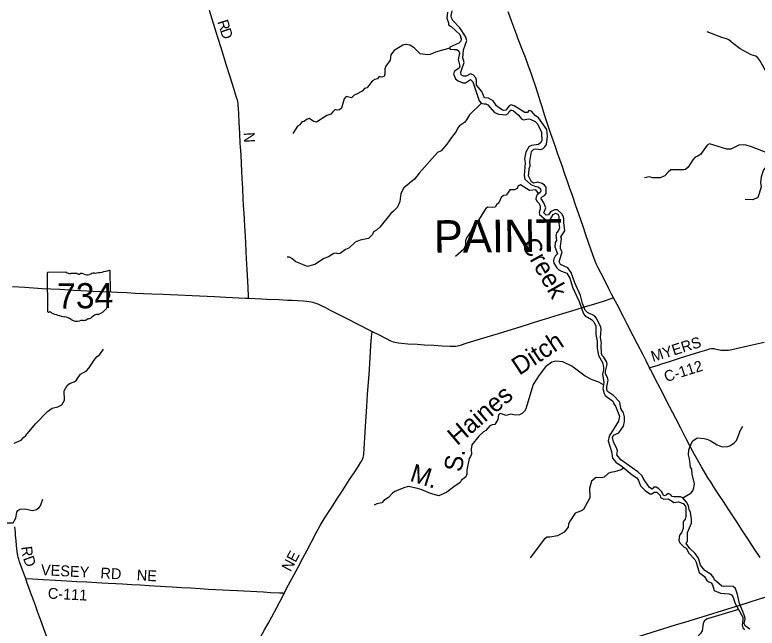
# Model space of a CAD drawing. Extents: x -51392 to 1635000, y 156707 to 696232.
# Drawn here: x 124053 to 144570, y 518358 to 535301 of the extents above; entities that cross this region are included whole.
import ezdxf

# ---------------------------------------------------------------- set-up
doc = ezdxf.new("R2010")
doc.units = 0
for name, color, linetype in [('GM_X_County_Road', 7, 'Continuous'), ('GM_X_County_Road_Text', 7, 'Continuous'), ('GM_X_Minor_River', 7, 'Continuous'), ('GM_X_Minor_River_Text', 7, 'Continuous'), ('GM_X_State_Route', 7, 'Continuous'), ('GM_X_State_Shield', 7, 'Continuous'), ('GM_X_Township_Road', 7, 'Continuous'), ('GM_X_Township_Road_Text', 7, 'Continuous'), ('GM_X_Township_Text', 7, 'Continuous')]:
    doc.layers.add(name, color=color, linetype=linetype)

msp = doc.modelspace()

# ---------------------------------------------------------------- linework, layer by layer
at = {"layer": 'GM_X_County_Road'}
for points in [[(141598, 525553), (141616, 525558), (141703, 525586), (141803, 525618), (141940, 525661), (142143, 525725), (142456, 525824), (142989, 525990), (143176, 526051), (143255, 526073), (143304, 526081), (143313, 526082), (143324, 526083), (143337, 526083), (143353, 526083), (143377, 526081), (143401, 526077), (143486, 526058), (143530, 526047), (143562, 526041), (143588, 526037), (143627, 526033), (143692, 526033), (143774, 526040), (143871, 526058), (144431, 526185), (144767, 526261)], [(124353, 519727), (124304, 519864), (124186, 520188), (124160, 520266), (124146, 520313), (124135, 520361), (124127, 520410), (124119, 520475), (124102, 520638), (124089, 520776), (124075, 520916), (124067, 520997), (124049, 521160)], [(124843, 518366), (124759, 518599), (124682, 518815), (124621, 518985), (124559, 519154), (124497, 519324), (124442, 519478), (124398, 519602), (124353, 519727)], [(124353, 519727), (124369, 519726), (124538, 519718), (124832, 519702), (125176, 519682), (125487, 519664), (125766, 519650), (126044, 519634), (126454, 519612), (126634, 519602), (126847, 519590), (127027, 519578), (127289, 519565), (127518, 519551), (127764, 519538), (127911, 519529), (128075, 519518), (128222, 519509), (128402, 519499), (128664, 519483), (128910, 519468), (129172, 519452), (129401, 519438), (129794, 519417), (129974, 519407), (130204, 519395), (130384, 519386), (130744, 519366), (130924, 519357), (131121, 519347), (131367, 519335), (131432, 519331), (131449, 519330), (131463, 519327), (131479, 519324), (131495, 519320), (131498, 519319)], [(139404, 517535), (139417, 517543), (139449, 517558), (139495, 517576), (139573, 517602), (139902, 517702), (140153, 517781), (140514, 517890), (140780, 517972), (140984, 518034), (141172, 518092), (141815, 518290), (142317, 518445), (142599, 518531), (143053, 518672), (143759, 518890), (144088, 518991), (144354, 519074), (144636, 519163), (145027, 519286), (145221, 519346), (145269, 519361)], [(125241, 517271), (125240, 517275), (125201, 517383), (125094, 517676), (125039, 517830), (124953, 518061), (124853, 518339), (124843, 518366)]]:
    msp.add_lwpolyline(points, dxfattribs=at)
at = {"layer": 'GM_X_Minor_River'}
for points in [[(136009, 535374), (135995, 535209), (136039, 535077), (136040, 535027), (136110, 534982), (136357, 534762), (136386, 534637), (136384, 534573), (136327, 534516), (136074, 534405), (136077, 534351), (136200, 534342), (136268, 534346), (136324, 534299), (136341, 534239), (136310, 534063), (136355, 533882), (136336, 533830), (136207, 533745), (136175, 533675), (136232, 533532), (136308, 533482), (136439, 533425), (136512, 533424), (136651, 533511), (136716, 533451), (136887, 532924), (136943, 532864), (137013, 532841), (137069, 532843), (137129, 532816), (137310, 532607), (137420, 532560), (137622, 532538), (137691, 532572), (137715, 532634), (137770, 532673), (137840, 532651), (137963, 532542), (138067, 532421), (138125, 532396), (138245, 532426), (138295, 532421), (138431, 532352), (138489, 532302), (138604, 532092), (138608, 532040), (138618, 531828), (138583, 531762), (138527, 531716), (138330, 531695), (138264, 531658), (138178, 531510), (138141, 531324), (138154, 531212), (138126, 530867), (138153, 530763), (138318, 530610), (138456, 530556), (138522, 530552), (138580, 530497), (138592, 530443), (138569, 530391), (138489, 530332), (138458, 530272), (138456, 530208), (138487, 530147), (138545, 530087), (138571, 530015), (138570, 529932), (138549, 529854), (138555, 529784), (138732, 529639), (138802, 529622), (138867, 529678), (138936, 529781)], [(139534, 527897), (139428, 528181), (139336, 528316), (139138, 528407), (139101, 528480), (139181, 528756), (139138, 528834), (139132, 528910), (139162, 529112), (139146, 529165), (139252, 529338), (139225, 529563), (139230, 529677), (139212, 529735), (139169, 529808), (139049, 529915), (138973, 529915), (138856, 529858), (138801, 529772), (138737, 529769), (138676, 529835), (138729, 529973), (138674, 530112), (138594, 530235), (138641, 530287), (138697, 530308), (138742, 530362), (138737, 530544), (138695, 530595), (138629, 530639), (138505, 530678), (138385, 530647), (138329, 530684), (138254, 530852), (138264, 530922), (138269, 531053), (138296, 531133), (138283, 531251), (138331, 531523), (138394, 531589), (138444, 531600), (138588, 531583), (138653, 531607), (138705, 531651), (138752, 531722), (138777, 531947), (138757, 532135), (138524, 532452), (138431, 532518), (138387, 532575), (138333, 532639), (138263, 532660), (138221, 532602), (138150, 532607), (137857, 532787), (137771, 532816), (137712, 532790), (137627, 532671), (137559, 532663), (137503, 532689), (137439, 532730), (137369, 532783), (137270, 532922), (137148, 532995), (137032, 533005), (136957, 533186), (136812, 533362), (136813, 533498), (136796, 533558), (136720, 533645), (136650, 533670), (136527, 533606), (136453, 533605), (136387, 533645), (136376, 533722), (136412, 533796), (136468, 533983), (136437, 534118), (136441, 534212), (136452, 534336), (136542, 534594), (136509, 534703), (136350, 534938), (136155, 535146), (136120, 535218), (136114, 535273), (136143, 535409)], [(146161, 533037), (146127, 533063), (145997, 533106), (145909, 533187), (145869, 533255), (145800, 533314), (145740, 533341), (145659, 533313), (145540, 533198), (145472, 533166), (145265, 533198), (145185, 533198), (144973, 533342), (144834, 533700), (144640, 534040), (144588, 534111), (144534, 534157), (144408, 534198), (144100, 534365), (143903, 534506), (143791, 534609), (143725, 534642), (143591, 534671), (143185, 534836)], [(136076, 534378), (135911, 534332), (135684, 534272), (135537, 534207), (135460, 534197), (135260, 534225), (135089, 534394), (134971, 534463), (134851, 534484), (134780, 534463), (134537, 534320), (134494, 534264), (134445, 534200), (134426, 534052), (134303, 533883), (134284, 533807), (134283, 533663), (134259, 533601), (134186, 533575), (134120, 533596), (134075, 533530), (134005, 533518), (133939, 533481), (133884, 533413), (133848, 533361), (133785, 533287), (133721, 533268), (133654, 533194), (133501, 533107), (133430, 533084), (133358, 533012), (133207, 533041), (133157, 532977), (133085, 532721), (133026, 532674), (132964, 532668), (132910, 532687), (132839, 532625), (132791, 532557), (132678, 532518), (132388, 532336), (132314, 532350), (132184, 532433), (132112, 532412), (132047, 532358), (131987, 532343), (131932, 532261), (131864, 532225), (131736, 532026)], [(136952, 532861), (136617, 532538), (136538, 532400), (136478, 532328), (136344, 532237), (136296, 532175), (136251, 532077), (136123, 531910), (135996, 531726), (135832, 531547), (135739, 531496), (135230, 530929), (135096, 530763), (134807, 530525), (134722, 530369), (134694, 530141), (134627, 529991), (134518, 529874), (134449, 529812), (134139, 529434), (134051, 529352), (133962, 529307), (133937, 529233), (133830, 529125), (133599, 529073), (133463, 529022), (133289, 528859), (133194, 528815), (133041, 528708), (132991, 528696), (132933, 528717), (132867, 528711), (132721, 528618), (132593, 528569), (132526, 528524), (132341, 528405), (132140, 528346), (131822, 528475), (131706, 528570), (131644, 528604), (131580, 528610)], [(144863, 531477), (144413, 531653), (144263, 531702), (144201, 531713), (144067, 531700), (143847, 531587), (143731, 531594), (143253, 531738), (143188, 531700), (143006, 531441), (142911, 531387), (142861, 531368), (142794, 531300), (142666, 531089), (142592, 531033), (142537, 531015), (142186, 531018), (142110, 530956), (142023, 530853), (141968, 530831), (141892, 530794), (141691, 530801), (141589, 530822), (141461, 530799)], [(145114, 531409), (144939, 531160), (144792, 531077), (144744, 531023), (144678, 530823), (144661, 530671), (144678, 530539), (144590, 530253), (144451, 530190), (144240, 530201)], [(138531, 530364), (138450, 530464), (138281, 530449), (138031, 530602), (137967, 530578), (137934, 530508), (137868, 530471), (137733, 530467), (137689, 530392), (137632, 530322), (137556, 530310), (137495, 530257), (137428, 530107), (137367, 530049), (137333, 529991), (137262, 529976), (137124, 529989), (137070, 529947), (136869, 529632), (136788, 529559), (136703, 529425), (136670, 529329), (136540, 529142), (136507, 529054), (136509, 528936), (136460, 528826), (136230, 528623)], [(138936, 529781), (138994, 529825), (139064, 529797), (139090, 529736), (139079, 529600), (139106, 529413), (139083, 529341), (139024, 529280), (139008, 529206), (139025, 529065), (138990, 529014), (138981, 528893), (139056, 528698), (138992, 528635), (138949, 528559), (138939, 528507), (138948, 528445), (139029, 528312), (139091, 528259), (139159, 528223), (139307, 528162), (139390, 528025), (139465, 527774), (139652, 527382), (139774, 527042), (139818, 526982), (139996, 526888), (140057, 526824), (140109, 526699), (140114, 526557), (140115, 526471), (140150, 526286), (140148, 526092), (140181, 525889), (140294, 525694), (140323, 525567), (140324, 525497), (140295, 525371), (140332, 525140), (140301, 524976), (140340, 524842), (140373, 524783), (140579, 524632), (140608, 524555), (140654, 524489), (140762, 524216), (140737, 524075), (140479, 523665), (140454, 523535), (140548, 523239), (140573, 523057), (140663, 522944), (140838, 522822), (141115, 522594), (141241, 522513), (141295, 522436), (141350, 522288), (141471, 522157), (141601, 522071), (141657, 522067), (141726, 522113), (141796, 522116), (141887, 522019), (141895, 521967), (141987, 521922), (142121, 521929), (142265, 521832), (142400, 521845), (142528, 521798), (142591, 521732), (142601, 521665), (142600, 521601), (142601, 521439), (142579, 521365), (142526, 521291), (142525, 521115), (142482, 520993), (142421, 520925), (142402, 520791), (142435, 520717), (142551, 520598), (142607, 520565), (142680, 520430), (142847, 520251), (142881, 520185), (142969, 519899), (143117, 519788), (143180, 519671), (143236, 519639), (143296, 519612), (143337, 519556), (143384, 519399), (143560, 519328), (143795, 519302), (143857, 519282), (143911, 519205), (143962, 519035)], [(144081, 519037), (144031, 519289), (143973, 519453), (143905, 519504), (143724, 519513), (143650, 519510), (143598, 519514), (143393, 519696), (143369, 519752), (143301, 519837), (143122, 519954), (143007, 520099), (142946, 520292), (142856, 520417), (142709, 520558), (142608, 520695), (142648, 520765), (142642, 521004), (142754, 521255), (142755, 521370), (142732, 521558), (142695, 521627), (142672, 521735), (142618, 521838), (142519, 521954), (142455, 521983), (142274, 521984), (142222, 521997), (142174, 522047), (142115, 522078), (142052, 522036), (141988, 522016), (141930, 522129), (141853, 522210), (141781, 522256), (141717, 522251), (141670, 522193), (141596, 522244), (141467, 522427), (141424, 522502), (141388, 522568), (141270, 522679), (140804, 523007), (140694, 523146), (140711, 523256), (140695, 523310), (140597, 523501), (140571, 523624), (140604, 523688), (140747, 523751), (140877, 523940), (140908, 524066), (140906, 524132), (140901, 524192), (140873, 524307), (140804, 524430), (140773, 524602), (140604, 524786), (140434, 524897), (140411, 524950), (140419, 525024), (140449, 525212), (140433, 525280), (140378, 525387), (140378, 525453), (140422, 525641), (140412, 525709), (140337, 525844), (140283, 525894), (140270, 525946), (140259, 526177), (140272, 526231), (140239, 526387), (140256, 526608), (140247, 526672), (140126, 526917), (140075, 526982), (139877, 527075), (139819, 527146), (139746, 527325), (139688, 527548), (139534, 527897)], [(124039, 523467), (124224, 523548), (124293, 523622), (124357, 523681), (124621, 524002), (124954, 524340), (125087, 524432), (125238, 524475), (125298, 524496), (125349, 524530), (125424, 524660), (125416, 524918), (125497, 525062), (125567, 525113), (125690, 525165), (125753, 525206), (125787, 525258), (125866, 525378), (126037, 525467), (126102, 525538), (126266, 525786), (126327, 525861), (126398, 525915), (126507, 526062)], [(140320, 525077), (140194, 525153), (140013, 525215), (139814, 525323), (139449, 525598), (139195, 525718), (139006, 525733), (138898, 525702), (138724, 525575), (138548, 525348), (138382, 525089), (138176, 524421), (138140, 524355), (138083, 524299), (138006, 524248), (137884, 524239), (137758, 524266), (137629, 524235), (137481, 524286), (137423, 524250), (137404, 524124), (137317, 523986), (137250, 523977), (137178, 523947), (137073, 523814), (137004, 523782), (136875, 523661), (136683, 523420), (136666, 523302), (136673, 523168), (136650, 523098), (136614, 523046), (136547, 522732), (136548, 522615), (136522, 522536), (136392, 522434), (136358, 522382), (136183, 522260), (135995, 522117), (135776, 522016), (135541, 522076), (135283, 522184), (135141, 522225), (134921, 522269), (134806, 522237), (134553, 522129), (134488, 522087), (134381, 521966), (134256, 521885), (134194, 521823), (134061, 521794), (133987, 521759)], [(142519, 521954), (142740, 522083), (142795, 522155), (142824, 522231), (142835, 522345), (142774, 522610), (142761, 522746), (142728, 522805), (142718, 522889), (142703, 523033), (142672, 523146), (142681, 523286), (142755, 523466), (142795, 523533), (142916, 523615), (143107, 523601), (143177, 523583), (143271, 523546), (143464, 523422), (143606, 523371), (143749, 523378), (143815, 523396), (143934, 523475), (143995, 523545), (144052, 523683), (144101, 523812), (144174, 523936)], [(140882, 522786), (140812, 522728), (140627, 522674), (140520, 522662), (140454, 522633), (140343, 522530), (140270, 522514), (140124, 522517), (139995, 522416), (139935, 522216), (139950, 522007), (139943, 521955), (139770, 521636), (139712, 521596), (139587, 521553), (139537, 521532), (139399, 521322), (139360, 521242), (139344, 521144), (139240, 521011), (139051, 520904), (138836, 520870), (138764, 520874), (138689, 520821), (138300, 520298)], [(123703, 521266), (123820, 521267), (124003, 521266), (124078, 521397), (124109, 521559), (124138, 521611), (124192, 521643), (124326, 521650), (124537, 521608), (124655, 521634), (124720, 521679), (124766, 521739), (124830, 521923)], [(144055, 518872), (143223, 518622), (143173, 518604), (143109, 518555), (143080, 518482), (143046, 518284), (143005, 518212), (142408, 517569), (142163, 517297), (141940, 517082), (141639, 516862), (141521, 516751), (141472, 516673), (141395, 516408), (141367, 516342), (141275, 516249), (141124, 516197), (140980, 516203)], [(143962, 519035), (144140, 518730), (144170, 518657), (144177, 518587), (144159, 518443), (144172, 518369), (144218, 518307)], [(144368, 518332), (144243, 518425), (144213, 518485), (144235, 518609), (144228, 518673), (144176, 518818), (144081, 519037)]]:
    msp.add_lwpolyline(points, dxfattribs=at)
at = {"layer": 'GM_X_State_Route'}
for points in [[(140603, 527483), (140549, 527587), (140474, 527733), (140385, 527908), (140255, 528155), (140167, 528331), (140125, 528419), (140099, 528480), (140065, 528572), (139983, 528804), (139838, 529222), (139757, 529455), (139703, 529610), (139628, 529826), (139558, 530028), (139464, 530308), (139391, 530508), (139328, 530695), (139258, 530896), (139178, 531129), (139051, 531484), (139003, 531624), (138938, 531810), (138869, 532011), (138813, 532183), (138752, 532370), (138697, 532542), (138627, 532761), (138583, 532902), (138506, 533135), (138433, 533370), (138393, 533495), (138333, 533666), (138244, 533912), (138163, 534127), (138104, 534281), (137987, 534587), (137900, 534817), (137789, 535109), (137732, 535262), (137689, 535386)], [(123990, 527797), (124334, 527776), (124809, 527745), (125300, 527718), (125676, 527696), (125873, 527685), (126217, 527667), (126495, 527655), (126724, 527645), (126888, 527638), (127150, 527627), (127380, 527616), (127609, 527606), (127838, 527595), (128150, 527582), (128346, 527574), (128559, 527564), (128952, 527546), (129575, 527516), (129886, 527503), (130426, 527476), (130508, 527473), (130868, 527456), (131016, 527449), (131360, 527433), (131589, 527422), (131720, 527417), (132031, 527401), (132113, 527394), (132179, 527385), (132243, 527373), (132291, 527361), (132339, 527347), (132401, 527325), (132461, 527300), (132536, 527265), (132638, 527212), (132769, 527144), (132900, 527077), (133120, 526966), (133324, 526862), (133441, 526802), (133587, 526728), (133822, 526611), (133928, 526557), (134100, 526470), (134333, 526350), (134421, 526307), (134466, 526287), (134512, 526270), (134558, 526255), (134606, 526245), (134654, 526237), (134736, 526229), (134915, 526216), (135177, 526200), (135374, 526189), (135636, 526173), (135865, 526158), (136077, 526146), (136143, 526144), (136192, 526145), (136240, 526149), (136288, 526157), (136336, 526168), (136399, 526186), (136523, 526227), (136743, 526293), (137104, 526404), (137417, 526500), (138045, 526692), (138249, 526753), (138420, 526808), (138718, 526901), (139203, 527051), (139564, 527163), (139799, 527234), (140081, 527321), (140348, 527402), (140504, 527452), (140567, 527471), (140603, 527483)], [(144650, 520305), (144499, 520539), (144345, 520772), (144164, 521046), (144004, 521294), (143895, 521458), (143770, 521651), (143636, 521857), (143538, 522008), (143393, 522227), (143295, 522379), (143200, 522532), (143030, 522813), (142956, 522940), (142839, 523156), (142731, 523359), (142610, 523592), (142459, 523883), (142323, 524146), (142067, 524641), (141979, 524817), (141829, 525109), (141624, 525502), (141598, 525553), (141511, 525720), (141416, 525911), (141264, 526202), (141144, 526435), (140979, 526756), (140866, 526975), (140700, 527295), (140603, 527483)]]:
    msp.add_lwpolyline(points, dxfattribs=at)
at = {"layer": 'GM_X_State_Shield'}
for p, q in [((124949, 528165), (124959, 527109)), ((125476, 528188), (124966, 528184)), ((126694, 527673), (126689, 528226)), ((126694, 527673), (126694, 527673))]:
    msp.add_line(p, q, dxfattribs=at)
for centre, major_axis, start_param, end_param in [((124969, 528168), (20.2, 0.2), 1.712693, 3.28349), ((125596, 528312), (196, 2), 4.042523, 4.731795), ((125668, 527597), (702, 7), 1.404758, 1.657858), ((125822, 528181), (56.4, 0.5), 3.836095, 5.185415), ((125906, 528060), (117, 1), 0.950623, 2.079405), ((126055, 528229), (141, 1), 4.081561, 5.145723), ((126308, 527873), (371, 3), 1.699011, 2.107814), ((126056, 529634), (1845, 17), 4.814394, 5.042369), ((126670, 528228), (19.4, 0.2), 6.141152, 7.989035), ((126766, 527443), (131, 1), 2.387724, 3.262537), ((126690, 527633), (30, 0.3), 1.883978, 3.671073), ((126500, 527561), (180, 2), 5.934695, 6.695948), ((126674, 527671), (20.7, 0.2), 5.05454, 6.418171), ((126181, 527367), (462, 4), 5.101752, 6.440018), ((124979, 527107), (20.3, 0.2), 3.00124, 4.508301), ((124982, 527215), (155, 1), 4.665946, 4.897461), ((125015, 527048), (56, 0.5), 0.519207, 1.627899), ((125712, 528004), (1333, 13), 4.195997, 4.488961), ((125328, 526637), (417, 4), 0.823519, 1.323587), ((125775, 527050), (265, 2), 4.026481, 4.996735), ((125948, 526973), (141, 1), 4.691044, 5.507374), ((126077, 526871), (39.7, 0.4), 1.147584, 2.315152), ((126058, 527017), (149, 1), 4.937069, 5.64225), ((126380, 526825), (253, 2), 1.647645, 2.488434), ((125931, 526686), (217, 2), 1.495662, 1.94098)]:
    msp.add_ellipse(centre, major_axis=major_axis, ratio=0.8, start_param=start_param, end_param=end_param, dxfattribs=at)
at = {"layer": 'GM_X_Township_Road'}
for points in [[(129423, 535428), (129537, 535068), (129610, 534833), (129735, 534425), (129811, 534191), (129898, 533908), (129985, 533626), (130058, 533391), (130172, 533031), (130195, 532952), (130207, 532905), (130215, 532856), (130221, 532807), (130226, 532725), (130234, 532561), (130246, 532332), (130260, 532021), (130276, 531758), (130284, 531644), (130296, 531431), (130310, 531186), (130321, 530988), (130330, 530775), (130344, 530513), (130359, 530218), (130368, 530038), (130379, 529825), (130390, 529644), (130399, 529464), (130416, 529186), (130426, 529005), (130439, 528760), (130450, 528563), (130465, 528268), (130491, 527776), (130506, 527514), (130508, 527473)], [(131498, 519319), (131529, 519380), (131621, 519555), (131775, 519844), (131884, 520046), (132016, 520292), (132130, 520510), (132247, 520727), (132383, 520989), (132493, 521191), (132549, 521290), (132601, 521374), (132654, 521457), (132745, 521594), (132852, 521759), (132957, 521925), (133120, 522172), (133306, 522462), (133433, 522653), (133548, 522833), (133620, 522942), (133646, 522984), (133662, 523013), (133674, 523043), (133683, 523074), (133689, 523107), (133695, 523155), (133706, 523319), (133723, 523614), (133744, 523925), (133783, 524481), (133794, 524645), (133804, 524809), (133827, 525152), (133842, 525365), (133874, 525823), (133897, 526167), (133913, 526396), (133921, 526488), (133925, 526527), (133928, 526557)], [(130683, 515970), (130688, 516055), (130702, 516284), (130720, 516628), (130733, 516890), (130759, 517382), (130772, 517611), (130778, 517758), (130784, 517873), (130790, 517939), (130796, 517971), (130803, 518003), (130813, 518034), (130826, 518064), (130847, 518108), (130958, 518309), (131052, 518483), (131152, 518671), (131292, 518931), (131385, 519104), (131498, 519319)]]:
    msp.add_lwpolyline(points, dxfattribs=at)

# ---------------------------------------------------------------- texts
at = {"layer": 'GM_X_County_Road_Text'}
for s, rotation, p in [('MYERS', 17.333, (141690, 525708)), ('C-112', 17.3419, (142052, 525152)), ('R', 277.1373, (124227, 520604)), ('D', 290.2336, (124275, 520288)), ('VESEY', 356.9223, (124768, 519825)), ('RD', 356.906, (126412, 519734)), ('NE', 356.9319, (127416, 519678)), ('C-111', 356.9629, (124958, 519175))]:
    msp.add_text(s, height=300, rotation=rotation, dxfattribs=at).set_placement(p)
at = {"layer": 'GM_X_Minor_River_Text'}
for s, height, rotation, p in [('Creek', 500, 299.3942, (138035, 528973)), ('Ditch', 500, 33.3846, (137997, 525327)), ('Haines', 500, 40.4764, (136278, 523381)), ('S.', 499.9, 80.481, (136401, 522655)), ('M.', 500, 342.4838, (134946, 522433))]:
    msp.add_text(s, height=height, rotation=rotation, dxfattribs=at).set_placement(p)
at = {"layer": 'GM_X_State_Shield'}
msp.add_text('734', height=696.1, rotation=0.5385, dxfattribs=at).set_placement((125224, 527186))
at = {"layer": 'GM_X_Township_Road_Text'}
for s, rotation, p in [('R', 287.612, (129647, 535112)), ('D', 287.7801, (129721, 534876)), ('N', 273.3082, (130377, 532050)), ('NE', 61.9298, (131674, 519898))]:
    msp.add_text(s, height=300, rotation=rotation, dxfattribs=at).set_placement(p)
at = {"layer": 'GM_X_Township_Text'}
msp.add_text('PAINT', height=900, rotation=0.5386, dxfattribs=at).set_placement((135637, 528726))

doc.saveas('drawing.dxf')
